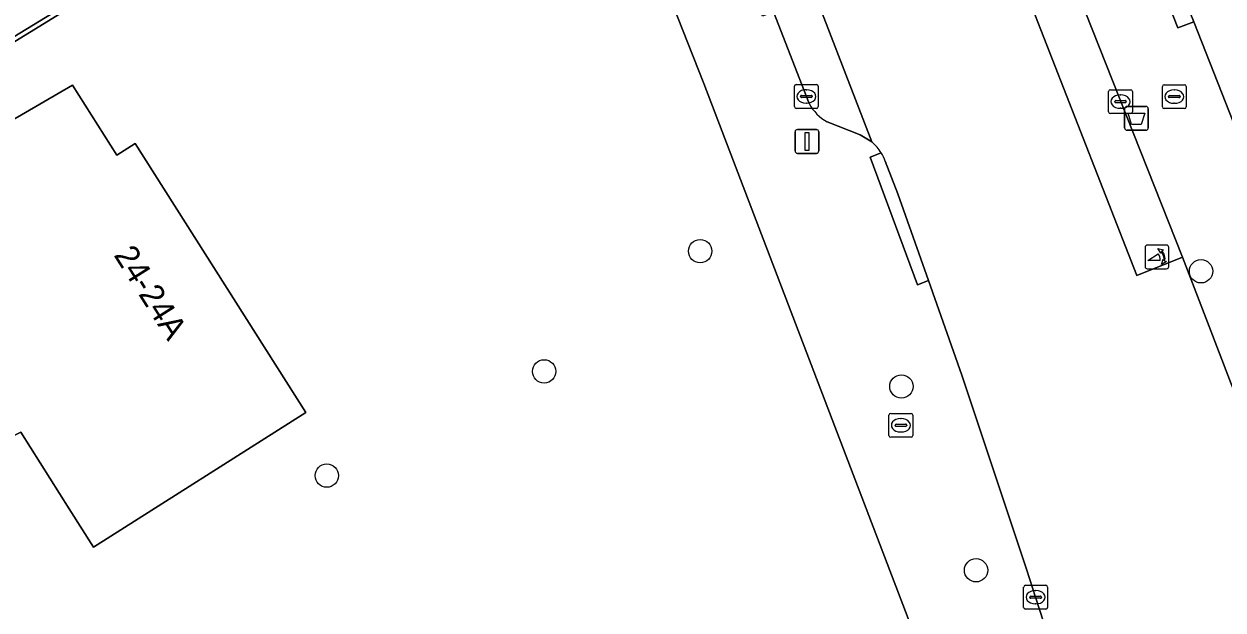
# Model space of a CAD drawing. Extents: x 161087 to 161926, y 382572 to 383873.
# Drawn here: x 161738.7 to 161788.9, y 382620.3 to 382644.9 of the extents above; entities that cross this region are included whole.
import ezdxf

# ---------------------------------------------------------------- set-up
doc = ezdxf.new("R2010")
doc.units = 0
for name, color, linetype in [('IMGEO_Afvalbak', 7, 'Continuous'), ('IMGEO_Boom', 7, 'Continuous'), ('IMGEO_Brandkraan', 7, 'Continuous'), ('IMGEO_Erf', 7, 'Continuous'), ('IMGEO_Kolk', 7, 'Continuous'), ('IMGEO_Lichtmast', 7, 'Continuous'), ('IMGEO_Pand', 7, 'Continuous'), ('IMGEO_Pand_nummerreeks', 7, 'Continuous'), ('IMGEO_Parkeervlak_open', 7, 'Continuous'), ('IMGEO_Poller', 7, 'Continuous'), ('IMGEO_Rijbaan_lokaal_open', 7, 'Continuous'), ('IMGEO_Voetpad_open', 7, 'Continuous')]:
    doc.layers.add(name, color=color, linetype=linetype)

msp = doc.modelspace()

# ---------------------------------------------------------------- linework, layer by layer
at = {"layer": 'IMGEO_Afvalbak'}
for p, q in [((161784.814, 382640.526), (161784.814, 382641.326)), ((161784.814, 382641.326), (161784.814, 382640.526)), ((161784.914, 382641.426), (161785.704, 382641.426)), ((161785.704, 382641.426), (161784.914, 382641.426)), ((161785.804, 382641.326), (161785.804, 382640.526)), ((161785.804, 382640.526), (161785.804, 382641.326)), ((161785.704, 382640.426), (161784.914, 382640.426)), ((161784.914, 382640.426), (161785.704, 382640.426))]:
    msp.add_line(p, q, dxfattribs=at)
msp.add_lwpolyline([(161784.957, 382641.14), (161785.661, 382641.14), (161785.512, 382640.67), (161785.106, 382640.67), (161784.957, 382641.14)], dxfattribs=at)
for centre, start, end in [((161784.914, 382641.326), 90, 180), ((161784.914, 382641.326), 90, 180), ((161785.704, 382641.326), 0, 90), ((161785.704, 382641.326), 360, 90), ((161784.914, 382640.526), 180, 270), ((161784.914, 382640.526), 180, 270), ((161785.704, 382640.526), 270, 0), ((161785.704, 382640.526), 270, 0)]:
    msp.add_arc(centre, 0.1, start, end, dxfattribs=at)
at = {"layer": 'IMGEO_Boom'}
for centre in [(161767.026, 382635.354), (161788.014, 382634.512), (161760.487, 382630.316), (161775.458, 382629.683), (161751.378, 382625.943), (161778.586, 382621.977)]:
    msp.add_circle(centre, 0.489, dxfattribs=at)
at = {"layer": 'IMGEO_Brandkraan'}
for p, q in [((161786.395, 382641.407), (161786.395, 382642.259)), ((161786.47, 382642.333), (161787.322, 382642.333)), ((161786.883, 382642.113), (161786.908, 382642.113)), ((161787.396, 382642.259), (161787.396, 382641.407)), ((161786.654, 382641.827), (161786.654, 382641.839)), ((161787.092, 382641.79), (161786.694, 382641.79)), ((161786.697, 382641.876), (161787.095, 382641.876)), ((161786.906, 382641.553), (161786.881, 382641.553)), ((161787.138, 382641.839), (161787.138, 382641.827)), ((161787.322, 382641.333), (161786.47, 382641.333))]:
    msp.add_line(p, q, dxfattribs=at)
for points in [[(161786.395, 382641.407), (161786.395, 382642.259)], [(161786.47, 382642.333), (161787.322, 382642.333)], [(161787.396, 382642.259), (161787.396, 382641.407)], [(161787.322, 382641.333), (161786.47, 382641.333)]]:
    msp.add_lwpolyline(points, dxfattribs=at)
for centre, radius, start, end in [((161786.472, 382642.257), 0.0765, 91.552, 178.448), ((161786.472, 382642.257), 0.0765, 91.552, 178.448), ((161787.32, 382642.257), 0.0765, 1.552, 88.448), ((161787.32, 382642.257), 0.0765, 1.552, 88.448), ((161786.694, 382641.836), 0.0403, 85.8775, 175.7526), ((161786.691, 382641.826), 0.0366, 178.938, 274.7102), ((161787.095, 382641.833), 0.043, 264.8664, 352.4533), ((161787.099, 382641.838), 0.0386, 1.7309, 96.639), ((161786.472, 382641.409), 0.0765, 181.552, 268.448), ((161786.472, 382641.409), 0.0765, 181.552, 268.448), ((161787.32, 382641.409), 0.0765, 271.552, 358.448), ((161787.32, 382641.409), 0.0765, 271.552, 358.448)]:
    msp.add_arc(centre, radius, start, end, dxfattribs=at)
for centre, major_axis, ratio, start_param, end_param in [((161786.882, 382641.833), (-0.387, 0.002), 0.722429, 4.712389, 7.853982), ((161786.907, 382641.833), (-0.39, 0.002), 0.717154, 1.570796, 4.712389)]:
    msp.add_ellipse(centre, major_axis=major_axis, ratio=ratio, start_param=start_param, end_param=end_param, dxfattribs=at)
at = {"layer": 'IMGEO_Erf'}
for points in [[(161715.388, 382659.714), (161715.213, 382659.599), (161715.065, 382659.813), (161715.235, 382659.927), (161712.849, 382663.468), (161711.028, 382662.242), (161709.203, 382664.95), (161691.894, 382653.285), (161705.616, 382632.96), (161708.777, 382628.279), (161708.895, 382628.104), (161709.59, 382627.074), (161709.708, 382626.9), (161704.022, 382623.425), (161704.187, 382623.185), (161742.576, 382646.789), (161760.971, 382658.101), (161760.61, 382659.053), (161759.351, 382662.367), (161759.169, 382662.845), (161745.752, 382698.169)], [(161779.952, 382608.946), (161767.176, 382642.388), (161760.971, 382658.101), (161742.576, 382646.789), (161704.187, 382623.185), (161704.022, 382623.425), (161695.384, 382618.145), (161695.27, 382618.322), (161690.885, 382615.891), (161702.391, 382602.921), (161711.019, 382594.472), (161714.507, 382591.277)], [(161741.875, 382646.56), (161729.232, 382638.832), (161728.792, 382639.477), (161728.957, 382639.589), (161726.285, 382643.509), (161726.12, 382643.396), (161725.829, 382643.823), (161724.197, 382642.728), (161723.867, 382643.217), (161724.029, 382643.326), (161721.371, 382647.263)]]:
    msp.add_lwpolyline(points, dxfattribs=at)
msp.add_lwpolyline([(161741.604, 382622.95), (161740.588, 382624.551), (161738.551, 382627.76), (161735.712, 382626.357), (161732.093, 382632.523), (161731.239, 382632.055), (161729.226, 382635.638), (161740.719, 382642.317), (161742.584, 382639.378), (161743.349, 382639.864), (161750.5, 382628.596)], close=True, dxfattribs=at)
at = {"layer": 'IMGEO_Kolk'}
for p, q in [((161770.976, 382641.415), (161770.976, 382642.267)), ((161771.051, 382642.341), (161771.903, 382642.341)), ((161771.464, 382642.121), (161771.489, 382642.121)), ((161771.977, 382642.267), (161771.977, 382641.415)), ((161784.14, 382641.197), (161784.14, 382642.049)), ((161784.215, 382642.123), (161785.067, 382642.123)), ((161785.141, 382642.049), (161785.141, 382641.197)), ((161771.235, 382641.835), (161771.235, 382641.847)), ((161771.673, 382641.798), (161771.275, 382641.798)), ((161771.278, 382641.884), (161771.676, 382641.884)), ((161771.487, 382641.561), (161771.462, 382641.561)), ((161771.719, 382641.847), (161771.719, 382641.835)), ((161784.399, 382641.617), (161784.399, 382641.629)), ((161784.837, 382641.58), (161784.439, 382641.58)), ((161784.442, 382641.666), (161784.84, 382641.666)), ((161784.628, 382641.903), (161784.653, 382641.903)), ((161784.883, 382641.629), (161784.883, 382641.617)), ((161771.903, 382641.341), (161771.051, 382641.341)), ((161785.067, 382641.123), (161784.215, 382641.123)), ((161784.651, 382641.343), (161784.626, 382641.343)), ((161774.937, 382627.627), (161774.937, 382628.479)), ((161775.012, 382628.553), (161775.864, 382628.553)), ((161775.938, 382628.479), (161775.938, 382627.627)), ((161775.196, 382628.047), (161775.196, 382628.059)), ((161775.634, 382628.01), (161775.236, 382628.01)), ((161775.239, 382628.096), (161775.637, 382628.096)), ((161775.425, 382628.333), (161775.45, 382628.333)), ((161775.68, 382628.059), (161775.68, 382628.047)), ((161775.864, 382627.553), (161775.012, 382627.553)), ((161775.448, 382627.773), (161775.423, 382627.773)), ((161780.582, 382620.421), (161780.582, 382621.273)), ((161780.657, 382621.347), (161781.509, 382621.347)), ((161781.07, 382621.127), (161781.095, 382621.127)), ((161781.583, 382621.273), (161781.583, 382620.421)), ((161780.841, 382620.841), (161780.841, 382620.853)), ((161781.279, 382620.804), (161780.881, 382620.804)), ((161780.884, 382620.89), (161781.282, 382620.89)), ((161781.093, 382620.567), (161781.068, 382620.567)), ((161781.325, 382620.853), (161781.325, 382620.841)), ((161781.509, 382620.347), (161780.657, 382620.347))]:
    msp.add_line(p, q, dxfattribs=at)
for points in [[(161770.976, 382641.415), (161770.976, 382642.267)], [(161771.051, 382642.341), (161771.903, 382642.341)], [(161771.977, 382642.267), (161771.977, 382641.415)], [(161784.14, 382641.197), (161784.14, 382642.049)], [(161784.215, 382642.123), (161785.067, 382642.123)], [(161785.141, 382642.049), (161785.141, 382641.197)], [(161771.903, 382641.341), (161771.051, 382641.341)], [(161785.067, 382641.123), (161784.215, 382641.123)], [(161774.937, 382627.627), (161774.937, 382628.479)], [(161775.012, 382628.553), (161775.864, 382628.553)], [(161775.938, 382628.479), (161775.938, 382627.627)], [(161775.864, 382627.553), (161775.012, 382627.553)], [(161780.582, 382620.421), (161780.582, 382621.273)], [(161780.657, 382621.347), (161781.509, 382621.347)], [(161781.583, 382621.273), (161781.583, 382620.421)], [(161781.509, 382620.347), (161780.657, 382620.347)]]:
    msp.add_lwpolyline(points, dxfattribs=at)
for centre, radius, start, end in [((161771.053, 382642.265), 0.0765, 91.552, 178.448), ((161771.053, 382642.265), 0.0765, 91.552, 178.448), ((161771.901, 382642.265), 0.0765, 1.552, 88.448), ((161771.901, 382642.265), 0.0765, 1.552, 88.448), ((161784.217, 382642.047), 0.0765, 91.552, 178.448), ((161784.217, 382642.047), 0.0765, 91.552, 178.448), ((161785.065, 382642.047), 0.0765, 1.552, 88.448), ((161785.065, 382642.047), 0.0765, 1.552, 88.448), ((161771.275, 382641.844), 0.0403, 85.8775, 175.7526), ((161771.272, 382641.834), 0.0366, 178.938, 274.7102), ((161771.676, 382641.841), 0.043, 264.8664, 352.4533), ((161771.68, 382641.846), 0.0386, 1.7309, 96.639), ((161784.439, 382641.626), 0.0403, 85.8775, 175.7526), ((161784.436, 382641.616), 0.0366, 178.938, 274.7102), ((161784.84, 382641.623), 0.043, 264.8664, 352.4533), ((161784.844, 382641.628), 0.0386, 1.7309, 96.639), ((161771.053, 382641.417), 0.0765, 181.552, 268.448), ((161771.053, 382641.417), 0.0765, 181.552, 268.448), ((161771.901, 382641.417), 0.0765, 271.552, 358.448), ((161771.901, 382641.417), 0.0765, 271.552, 358.448), ((161784.217, 382641.199), 0.0765, 181.552, 268.448), ((161784.217, 382641.199), 0.0765, 181.552, 268.448), ((161785.065, 382641.199), 0.0765, 271.552, 358.448), ((161785.065, 382641.199), 0.0765, 271.552, 358.448), ((161775.014, 382628.477), 0.0765, 91.552, 178.448), ((161775.014, 382628.477), 0.0765, 91.552, 178.448), ((161775.862, 382628.477), 0.0765, 1.552, 88.448), ((161775.862, 382628.477), 0.0765, 1.552, 88.448), ((161775.236, 382628.056), 0.0403, 85.8775, 175.7526), ((161775.233, 382628.046), 0.0366, 178.938, 274.7102), ((161775.637, 382628.053), 0.043, 264.8664, 352.4533), ((161775.641, 382628.058), 0.0386, 1.7309, 96.639), ((161775.014, 382627.629), 0.0765, 181.552, 268.448), ((161775.014, 382627.629), 0.0765, 181.552, 268.448), ((161775.862, 382627.629), 0.0765, 271.552, 358.448), ((161775.862, 382627.629), 0.0765, 271.552, 358.448), ((161780.659, 382621.271), 0.0765, 91.552, 178.448), ((161780.659, 382621.271), 0.0765, 91.552, 178.448), ((161781.507, 382621.271), 0.0765, 1.552, 88.448), ((161781.507, 382621.271), 0.0765, 1.552, 88.448), ((161780.659, 382620.423), 0.0765, 181.552, 268.448), ((161780.659, 382620.423), 0.0765, 181.552, 268.448), ((161780.881, 382620.85), 0.0403, 85.8775, 175.7526), ((161780.878, 382620.84), 0.0366, 178.938, 274.7102), ((161781.282, 382620.847), 0.043, 264.8664, 352.4533), ((161781.286, 382620.852), 0.0386, 1.7309, 96.639), ((161781.507, 382620.423), 0.0765, 271.552, 358.448), ((161781.507, 382620.423), 0.0765, 271.552, 358.448)]:
    msp.add_arc(centre, radius, start, end, dxfattribs=at)
for centre, major_axis, ratio, start_param, end_param in [((161771.463, 382641.841), (-0.387, 0.002), 0.722429, 4.712389, 7.853982), ((161771.488, 382641.841), (-0.39, 0.002), 0.717154, 1.570796, 4.712389), ((161784.627, 382641.623), (-0.387, 0.002), 0.722429, 4.712389, 7.853982), ((161784.652, 382641.623), (-0.39, 0.002), 0.717154, 1.570796, 4.712389), ((161775.424, 382628.053), (-0.387, 0.002), 0.722429, 4.712389, 7.853982), ((161775.449, 382628.053), (-0.39, 0.002), 0.717154, 1.570796, 4.712389), ((161781.069, 382620.847), (-0.387, 0.002), 0.722429, 4.712389, 7.853982), ((161781.094, 382620.847), (-0.39, 0.002), 0.717154, 1.570796, 4.712389)]:
    msp.add_ellipse(centre, major_axis=major_axis, ratio=ratio, start_param=start_param, end_param=end_param, dxfattribs=at)
at = {"layer": 'IMGEO_Lichtmast'}
for p, q in [((161771.005, 382639.555), (161771.005, 382640.355)), ((161771.005, 382640.355), (161771.005, 382639.555)), ((161771.105, 382640.455), (161771.895, 382640.455)), ((161771.895, 382640.455), (161771.105, 382640.455)), ((161771.995, 382640.355), (161771.995, 382639.555)), ((161771.995, 382639.555), (161771.995, 382640.355)), ((161771.895, 382639.455), (161771.105, 382639.455)), ((161771.105, 382639.455), (161771.895, 382639.455))]:
    msp.add_line(p, q, dxfattribs=at)
msp.add_lwpolyline([(161771.425, 382640.33), (161771.575, 382640.33), (161771.575, 382639.58), (161771.425, 382639.58), (161771.425, 382640.33)], dxfattribs=at)
for centre, start, end in [((161771.105, 382640.355), 90, 180), ((161771.105, 382640.355), 90, 180), ((161771.895, 382640.355), 0, 90), ((161771.895, 382640.355), 360, 90), ((161771.105, 382639.555), 180, 270), ((161771.105, 382639.555), 180, 270), ((161771.895, 382639.555), 270, 0), ((161771.895, 382639.555), 270, 0)]:
    msp.add_arc(centre, 0.1, start, end, dxfattribs=at)
at = {"layer": 'IMGEO_Pand'}
for points in [[(161819.381, 382650.11), (161816.781, 382654.482), (161815.327, 382656.927), (161812.431, 382655.769), (161811.068, 382655.241), (161811.28, 382654.704), (161787.559, 382645.353), (161787.709, 382644.974), (161790.217, 382638.612), (161814.709, 382648.268)], [(161743.349, 382639.864), (161742.584, 382639.378), (161740.719, 382642.317), (161729.226, 382635.638), (161731.239, 382632.055), (161732.093, 382632.523), (161735.712, 382626.357), (161738.551, 382627.76), (161740.588, 382624.551), (161741.604, 382622.95), (161750.5, 382628.596)]]:
    msp.add_lwpolyline(points, close=True, dxfattribs=at)
msp.add_lwpolyline([(161721.371, 382647.263), (161724.029, 382643.326), (161723.867, 382643.217), (161724.197, 382642.728), (161725.829, 382643.823), (161726.12, 382643.396), (161726.285, 382643.509), (161728.957, 382639.589), (161728.792, 382639.477), (161729.232, 382638.832), (161741.875, 382646.56)], dxfattribs=at)
at = {"layer": 'IMGEO_Parkeervlak_open'}
for points in [[(161742.826, 382742.772), (161754.209, 382713.572), (161768.441, 382677.581), (161785.32, 382634.34), (161787.244, 382635.106), (161780.81, 382651.335), (161778.239, 382657.862), (161774.899, 382666.339), (161773.946, 382668.758), (161770.928, 382676.475), (161768.074, 382683.775), (161767.169, 382686.089), (161763.685, 382694.956), (161761.824, 382699.694), (161761.163, 382701.376), (161759.331, 382706.124), (161758.324, 382708.735), (161755.146, 382716.973)], [(161772.35, 382640.771), (161773.736, 382640.23), (161774.224, 382639.932), (161763.88, 382666.739), (161751.621, 382697.849)], [(161752.623, 382690.345), (161753.892, 382687.082), (161762.703, 382664.502), (161762.855, 382664.109), (161764.649, 382659.466), (161767.914, 382651.017), (161768.786, 382648.771), (161770.102, 382645.383), (161771.593, 382641.544)]]:
    msp.add_lwpolyline(points, dxfattribs=at)
msp.add_arc((161773.313, 382642.471), 1.954, 208.3296, 240.4721, dxfattribs=at)
at = {"layer": 'IMGEO_Poller'}
for p, q in [((161785.669, 382635.515), (161785.669, 382634.708)), ((161785.669, 382635.515), (161785.669, 382634.708)), ((161786.571, 382635.61), (161785.763, 382635.61)), ((161786.571, 382635.61), (161785.763, 382635.61)), ((161786.665, 382634.708), (161786.665, 382635.515)), ((161786.665, 382634.708), (161786.665, 382635.515)), ((161785.763, 382634.613), (161786.571, 382634.613)), ((161785.763, 382634.613), (161786.571, 382634.613))]:
    msp.add_line(p, q, dxfattribs=at)
for points in [[(161786.304, 382634.966), (161785.791, 382634.966), (161786.221, 382635.241)], [(161786.348, 382635.339), (161786.336, 382635.266), (161786.211, 382635.471)], [(161786.211, 382635.471), (161786.442, 382635.405), (161786.371, 382635.373)], [(161786.364, 382634.794), (161786.43, 382635.025), (161786.46, 382634.957)], [(161786.496, 382634.93), (161786.568, 382634.919), (161786.364, 382634.794)]]:
    msp.add_lwpolyline(points, dxfattribs=at)
for centre, radius, start, end in [((161785.763, 382635.515), 0.0946, 90, 180), ((161785.763, 382635.515), 0.0946, 90, 180), ((161786.571, 382635.515), 0.0946, 0, 90), ((161786.571, 382635.515), 0.0946, 0, 90), ((161785.976, 382635.016), 0.332, 351.3247, 42.4854), ((161785.99, 382635.026), 0.476, 351.7527, 41.1691), ((161785.99, 382635.026), 0.516, 349.3569, 42.2912), ((161785.763, 382634.708), 0.0946, 180, 270), ((161785.763, 382634.708), 0.0946, 180, 270), ((161786.571, 382634.708), 0.0946, 270, 0), ((161786.571, 382634.708), 0.0946, 270, 0)]:
    msp.add_arc(centre, radius, start, end, dxfattribs=at)
at = {"layer": 'IMGEO_Rijbaan_lokaal_open'}
for points in [[(161739.688, 382723.21), (161746.805, 382705.307), (161749.972, 382697.162), (161751.621, 382697.849), (161763.88, 382666.739), (161774.224, 382639.932)], [(161789.785, 382625.062), (161790.242, 382626.794), (161790.211, 382627.501), (161789.724, 382628.692), (161789.273, 382629.791), (161788.28, 382632.38), (161787.244, 382635.106), (161785.32, 382634.34), (161768.441, 382677.581), (161754.209, 382713.572)], [(161774.782, 382639.123), (161775.316, 382637.759), (161776.597, 382634.118), (161777.991, 382630.156), (161780.708, 382622.027), (161781.084, 382620.847), (161782.385, 382616.793), (161784.148, 382617.467), (161789.698, 382619.59), (161791.439, 382620.256), (161791.09, 382621.145), (161789.789, 382624.258)]]:
    msp.add_lwpolyline(points, dxfattribs=at)
for centre, radius, start, end in [((161773.04, 382638.522), 1.841, 31.1385, 49.9816), ((161773.01, 382638.5), 1.878, 19.3784, 31.2437)]:
    msp.add_arc(centre, radius, start, end, dxfattribs=at)
at = {"layer": 'IMGEO_Voetpad_open'}
for points in [[(161741.655, 382708.971), (161745.752, 382698.169), (161759.169, 382662.845), (161759.351, 382662.367), (161760.61, 382659.053), (161760.971, 382658.101), (161767.176, 382642.388), (161779.952, 382608.946)], [(161771.593, 382641.544), (161770.102, 382645.383), (161769.636, 382645.203), (161768.32, 382648.591), (161768.786, 382648.771), (161767.914, 382651.017), (161764.649, 382659.466)], [(161790.217, 382638.612), (161787.709, 382644.974), (161787.042, 382644.713), (161781.631, 382658.488), (161782.281, 382658.743), (161782.097, 382659.209), (161778.239, 382657.862), (161780.81, 382651.335), (161787.244, 382635.106), (161788.28, 382632.38), (161789.273, 382629.791), (161789.724, 382628.692), (161790.211, 382627.501), (161790.242, 382626.794), (161789.785, 382625.062)], [(161774.224, 382639.932), (161773.736, 382640.23), (161772.35, 382640.771)], [(161774.616, 382639.474), (161774.148, 382639.301), (161776.129, 382633.945), (161776.597, 382634.118), (161775.316, 382637.759), (161774.782, 382639.123)], [(161782.385, 382616.793), (161781.084, 382620.847), (161780.708, 382622.027), (161777.991, 382630.156), (161776.597, 382634.118), (161776.129, 382633.945), (161774.148, 382639.301), (161774.616, 382639.474)]]:
    msp.add_lwpolyline(points, dxfattribs=at)
msp.add_lwpolyline([(161781.631, 382658.488), (161787.042, 382644.713), (161787.709, 382644.974), (161787.559, 382645.353), (161782.281, 382658.743)], close=True, dxfattribs=at)
for centre, radius, start, end in [((161773.313, 382642.471), 1.954, 208.3296, 240.4721), ((161773.04, 382638.522), 1.841, 31.1385, 49.9816), ((161773.01, 382638.5), 1.878, 19.3784, 31.2437)]:
    msp.add_arc(centre, radius, start, end, dxfattribs=at)

# ---------------------------------------------------------------- texts
at = {"layer": 'IMGEO_Pand_nummerreeks'}
msp.add_text('24-24A', height=1, rotation=302.286, dxfattribs=at).set_placement((161742.43, 382635.19))

doc.saveas('drawing.dxf')
